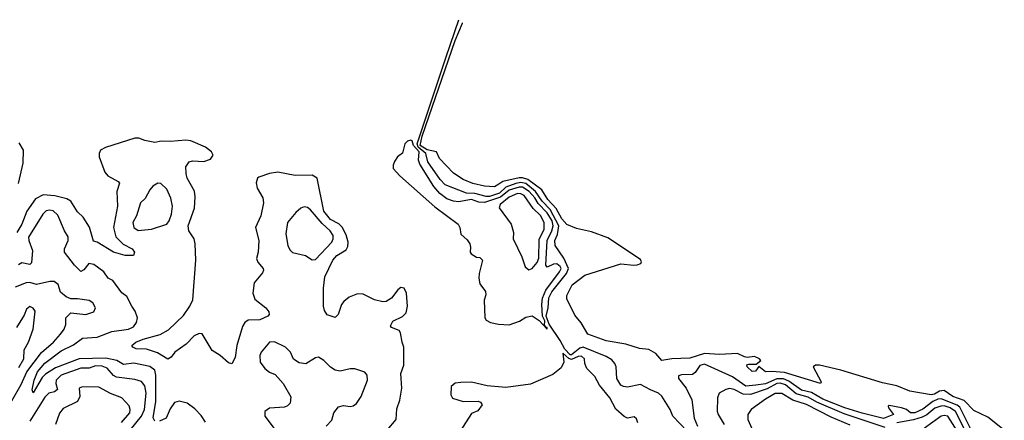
# Model space of a CAD drawing. Extents: x 1603745 to 1745082, y 385868 to 533966.
# Tile 494 of 646: x 1733893 to 1739890, y 449360 to 451801. Entities that reach past the tile are written whole.
import ezdxf

# ---------------------------------------------------------------- set-up
doc = ezdxf.new("R2010")
doc.units = 0

msp = doc.modelspace()

# ---------------------------------------------------------------- linework, layer by layer
at = {"layer": '0CON20XD'}
for points in [[(1737956.4, 449296.4), (1737870.3, 449385), (1737855, 449425.5), (1737805, 449507.1), (1737783.3, 449525), (1737734.6, 449545), (1737675, 449577.5), (1737595, 449561.5), (1737570, 449565), (1737555, 449574.5), (1737529.2, 449615), (1737525.7, 449685), (1737518.4, 449705), (1737498.7, 449728.7), (1737465, 449749.5), (1737325, 449804.5), (1737305, 449799.9), (1737255, 449758.3), (1737245, 449758.9), (1737213.4, 449793.4), (1737185.5, 449845.5), (1737118, 449945), (1737099, 449995), (1737111.4, 450045), (1737115, 450106.7), (1737135, 450143.3), (1737223.7, 450255), (1737236.2, 450285), (1737207.6, 450347.6), (1737154.8, 450424.8), (1737151.9, 450455), (1737167.8, 450492.2), (1737176.8, 450545), (1737125, 450643.5), (1737076.3, 450695), (1737034.6, 450754.6), (1736975, 450803.6), (1736945, 450809.9), (1736915, 450803.2), (1736855, 450780.5), (1736815, 450744.2), (1736755, 450723.7), (1736733.3, 450723.3), (1736665, 450742.4), (1736615, 450744.9), (1736485, 450795.2), (1736455, 450827.5), (1736378.7, 450935), (1736366.7, 450985), (1736319.5, 451025), (1736313.7, 451045), (1736490.9, 451575), (1736567.9, 451801.2)], [(1738550.6, 449650.6), (1738475, 449657.5), (1738435, 449654.6), (1738395, 449687.5), (1738375, 449658.8), (1738355, 449658), (1738323.3, 449685), (1738323, 449697), (1738335, 449702.5), (1738378.8, 449701.2), (1738407.5, 449725), (1738400, 449735), (1738368.3, 449748.3), (1738325, 449743.3), (1738307.3, 449747.3), (1738265, 449766.5), (1738155, 449760.8), (1738065, 449767.6), (1737975, 449737.5), (1737865, 449734.2), (1737804.8, 449724.8), (1737767.5, 449767.5), (1737725, 449791.2), (1737667.6, 449797.6), (1737585, 449824.3), (1737464.2, 449844.2), (1737353.8, 449885), (1737313.6, 449953.6), (1737275, 450000), (1737225, 450100), (1737225, 450120), (1737258.9, 450185), (1737335, 450244.8), (1737555, 450313.5), (1737634.2, 450304.2), (1737655, 450307), (1737676.2, 450315), (1737681.2, 450325), (1737675, 450339.2), (1737475, 450472.7), (1737375, 450507.7), (1737285, 450527.9), (1737225, 450552.3), (1737195, 450588), (1737160.5, 450650.5), (1737110.8, 450705), (1737074, 450764), (1736987.1, 450827.1), (1736955, 450837.5), (1736935, 450837.2), (1736835.8, 450814.2), (1736811.7, 450798.3), (1736785, 450783.3), (1736725, 450787.3), (1736652, 450802), (1736595, 450827.2), (1736535, 450865.4), (1736449.7, 450955), (1736431.8, 450995), (1736375, 451007.7), (1736331.4, 451035), (1736345, 451091.1), (1736544.5, 451675), (1736589.2, 451780.8), (1736589.8, 451782.8)], [(1736075.8, 449235), (1736185.3, 449365), (1736189.8, 449430.2), (1736207.9, 449482.1), (1736220.4, 449555), (1736213.5, 449645), (1736231.7, 449695), (1736233, 449805), (1736221.9, 449835), (1736213.3, 449893.3), (1736205, 449907.5), (1736156.7, 449925), (1736150.6, 449935), (1736165, 449964.4), (1736225, 449992.9), (1736246.2, 450015), (1736255.2, 450054.8), (1736248.8, 450135), (1736235.2, 450165.2), (1736215, 450169.7), (1736196.4, 450155), (1736156.7, 450105), (1736125.6, 450084.4), (1736105, 450081.9), (1736055, 450093.5), (1735985, 450127.8), (1735950.5, 450129.5), (1735899.5, 450110.5), (1735866.3, 450083.7), (1735852, 450065), (1735833.6, 450005), (1735815, 449986.7), (1735765, 450003.3), (1735748.8, 450028.8), (1735742.5, 450055), (1735742.6, 450165), (1735752.5, 450235), (1735799.8, 450335), (1735825, 450363.2), (1735881.9, 450398.1), (1735891.7, 450418.3), (1735894.4, 450445), (1735880.9, 450490.9), (1735857.4, 450537.4), (1735836.3, 450556.3), (1735785, 450583.7), (1735745.9, 450635), (1735705.8, 450835.8), (1735675, 450853.1), (1735570.9, 450850.9), (1735465, 450871.6), (1735415, 450863.4), (1735348.7, 450841.3), (1735340.8, 450835), (1735332.5, 450807.5), (1735340, 450775), (1735372.9, 450715), (1735378.1, 450685), (1735361.8, 450605), (1735328.9, 450535), (1735349.1, 450455), (1735345.6, 450385), (1735335.7, 450345), (1735342.6, 450322.6), (1735375.5, 450285.5), (1735378.1, 450275), (1735371.7, 450258.3), (1735322, 450198), (1735313.6, 450133.6), (1735325, 450098.6), (1735392.9, 450045), (1735410.3, 450020.3), (1735412, 450005), (1735403.8, 449995), (1735355, 449972.9), (1735285, 449970.4), (1735263.7, 449956.3), (1735249.5, 449930.5), (1735214.7, 449815.3), (1735205, 449743.3), (1735185, 449703.3), (1735165, 449710), (1735114.5, 449754.5), (1735064.2, 449785), (1735005, 449887.5), (1734985, 449889.6), (1734954.8, 449875.2), (1734906.9, 449823.1), (1734838, 449775), (1734815.7, 449744.3), (1734795, 449732), (1734731.5, 449771.5), (1734665, 449792.8), (1734602.5, 449795), (1734582.5, 449805), (1734576.7, 449815), (1734600, 449835), (1734645, 449853.9), (1734747.5, 449882.5), (1734799.8, 449910.2), (1734891.2, 449998.8), (1734930, 450055), (1734946.8, 450093.2), (1734965.2, 450334.8), (1734962.3, 450435), (1734955.9, 450465.9), (1734923.5, 450513.5), (1734918.9, 450545), (1734957.3, 450652.7), (1734962.5, 450722.5), (1734956.9, 450756.9), (1734913.7, 450835), (1734906.2, 450863.8), (1734904.7, 450905), (1734925, 450934.1), (1734945, 450940.9), (1735015, 450937.8), (1735055, 450951.9), (1735071.9, 450975), (1735061.5, 450995), (1735025, 451023.4), (1734935, 451063.5), (1734905, 451067.6), (1734811.6, 451058.4), (1734755, 451060.4), (1734715, 451052), (1734655, 451064.1), (1734618.5, 451078.5), (1734595, 451079.1), (1734415, 451022.2), (1734385.3, 451005), (1734376.2, 450985), (1734377.5, 450965), (1734411.6, 450871.6), (1734430, 450850), (1734492.5, 450815), (1734500, 450805), (1734484.5, 450755), (1734488.6, 450665), (1734464, 450534), (1734477.8, 450477.8), (1734522.3, 450432.3), (1734578, 450405), (1734592, 450385), (1734585, 450363.3), (1734535, 450364.3), (1734464.7, 450384.7), (1734365, 450444.5), (1734342.2, 450452.2), (1734317, 450537), (1734278.5, 450598.5), (1734245, 450630.6), (1734205.1, 450695.1), (1734179.2, 450709.2), (1734107.5, 450727.5), (1734036.6, 450733.4), (1733989.8, 450710.2), (1733936.7, 450635), (1733904.8, 450555), (1733874.8, 450505)], [(1733886.5, 450803.5), (1733913.2, 450926.8), (1733916, 451005), (1733890.3, 451050.3)], [(1737105, 449914.7), (1737105.3, 449925), (1737096.9, 449926.9), (1737090.4, 449940.4), (1737090.8, 449965), (1737076.6, 449995), (1737072.8, 450065), (1737077.8, 450105), (1737097.7, 450152.3), (1737181.6, 450265), (1737190.2, 450285), (1737185, 450297.8), (1737165, 450313.3), (1737145, 450311.7), (1737105, 450292.9), (1737097.2, 450305), (1737106.7, 450455), (1737134.7, 450515), (1737141.4, 450545), (1737135.6, 450575), (1737105.3, 450625), (1737051.1, 450681.1), (1737030.5, 450715), (1736995.3, 450755), (1736955, 450780.5), (1736935, 450781.4), (1736875, 450761.4), (1736821.2, 450718.8), (1736725, 450686.3), (1736688.8, 450688.8), (1736645, 450705.8), (1736565, 450691.1), (1736535, 450694.8), (1736495, 450710.3), (1736452.9, 450742.9), (1736415.8, 450785), (1736330.5, 450920.5), (1736322.3, 450945), (1736325.7, 450995), (1736291.8, 451035), (1736283.8, 451063.8), (1736275, 451067.5), (1736255, 451061.5), (1736238.2, 451045), (1736225, 450988.6), (1736193.3, 450965), (1736175, 450937.5), (1736167.2, 450915), (1736168.4, 450895), (1736208.8, 450848.8), (1736421.4, 450661.4), (1736564.4, 450555), (1736574.3, 450535), (1736580.8, 450495), (1736618.8, 450458.8), (1736634.4, 450435), (1736639.4, 450415), (1736636.7, 450385), (1736642.2, 450375), (1736675, 450354.5), (1736695, 450352.2), (1736711.1, 450335), (1736690.6, 450255), (1736688.8, 450225), (1736695, 450191.4), (1736729.2, 450145), (1736731.4, 450125), (1736722.5, 450092.5), (1736725.4, 449985), (1736735, 449970), (1736760.6, 449955), (1736810, 449945), (1736875, 449941.3), (1736936.7, 449963.3), (1736975, 449988.1), (1737015, 449995.6), (1737057.8, 449967.8), (1737105, 449914.7)], [(1734615, 450516.1), (1734695, 450524.7), (1734790, 450555), (1734804.2, 450575.8), (1734817.5, 450615), (1734823.2, 450665), (1734813.5, 450713.5), (1734788.9, 450768.9), (1734752.7, 450802.7), (1734735, 450804), (1734704.4, 450785.6), (1734685, 450764.2), (1734657.9, 450712.1), (1734627.7, 450685), (1734605, 450606), (1734581.1, 450565), (1734588.5, 450535), (1734615, 450516.1)], [(1736995, 450276.2), (1737015, 450284.3), (1737045, 450321.1), (1737055, 450347.5), (1737057.8, 450462.2), (1737087.7, 450525), (1737088.5, 450565), (1737065, 450608.4), (1737020.2, 450650.2), (1736965, 450728.8), (1736945, 450740.4), (1736925, 450742.1), (1736875, 450719.5), (1736819.7, 450675), (1736814.4, 450655), (1736886.2, 450555), (1736900.4, 450505), (1736899.2, 450465), (1736952.5, 450355), (1736971.2, 450295), (1736995, 450276.2)], [(1734576.7, 450055), (1734544.7, 450114.7), (1734515, 450136.9), (1734460.9, 450210.9), (1734431.4, 450225), (1734405.5, 450265), (1734345, 450309.1), (1734314.3, 450315.7), (1734284, 450276), (1734265, 450265.7), (1734225.9, 450305.9), (1734166.6, 450385), (1734166.5, 450405), (1734188.2, 450455), (1734187.4, 450477.4), (1734165, 450514.3), (1734125, 450610), (1734096, 450636), (1734075, 450640.9), (1734055, 450635.5), (1734033.8, 450616.2), (1733946.7, 450475), (1733948.3, 450455), (1733969.8, 450395), (1733965, 450319.4), (1733955, 450309.7), (1733905, 450318.5), (1733885, 450306.7)], [(1735675, 450338.1), (1735695, 450340), (1735794.1, 450445), (1735802.7, 450465), (1735801.8, 450485), (1735783.9, 450513.9), (1735735, 450558.1), (1735665, 450642.2), (1735645, 450657.1), (1735625, 450660), (1735605, 450652.5), (1735575, 450627.1), (1735524.4, 450565), (1735514.6, 450495.4), (1735525.4, 450425), (1735537.6, 450397.6), (1735555, 450382.7), (1735634.6, 450364.6), (1735675, 450338.1)], [(1733780, 449365), (1733901.1, 449578.9), (1733935.9, 449654.1), (1734026.1, 449773.9), (1734097.8, 449835), (1734142.2, 449885), (1734163.2, 449915), (1734173.6, 449943.6), (1734173.6, 449985), (1734204.7, 450015.3), (1734295, 450003.5), (1734345, 450020.8), (1734354.3, 450045), (1734339.2, 450075), (1734315, 450089.1), (1734245, 450100.3), (1734205, 450100), (1734175, 450112.7), (1734140.8, 450140.8), (1734126.6, 450186.6), (1734102.5, 450205), (1734075.8, 450205.8), (1733995, 450187.3), (1733955, 450198.6), (1733932.6, 450197.4), (1733865, 450171.2)], [(1733888, 449682), (1733918.2, 449735), (1733920.2, 449789.8), (1733945.5, 449835), (1733974.5, 449915), (1733986.5, 450025), (1733975, 450044), (1733955, 450053.8), (1733935, 450036.2), (1733919.7, 450000.3), (1733872.7, 449925)], [(1734715, 449354.4), (1734706.1, 449375), (1734721.2, 449475), (1734721.5, 449635), (1734716.5, 449665), (1734685, 449687.8), (1734587.1, 449707.1), (1734525, 449698.9), (1734484, 449724), (1734417.6, 449737.6), (1734255.5, 449734.5), (1734111.4, 449678.6), (1734049.5, 449640.5), (1734029.8, 449620.2), (1733975, 449526.7), (1733969.4, 449545), (1733980.6, 449605), (1734001.9, 449655), (1734045, 449708.4), (1734145, 449783.9), (1734221.3, 449818.7), (1734275, 449860), (1734365, 449866.1), (1734455, 449900.6), (1734555, 449915.3), (1734585, 449928.5), (1734603.8, 449955), (1734611.1, 449985), (1734596.9, 450025), (1734576.7, 450055)], [(1735760, 449325), (1735795, 449360), (1735807.1, 449405), (1735835, 449441.2), (1735865, 449450.8), (1735906.4, 449443.6), (1735925, 449448.8), (1735945, 449462), (1735972.2, 449505), (1736010.8, 449605), (1736008.8, 449635), (1735995, 449653.3), (1735933.9, 449673.9), (1735905, 449674), (1735845, 449660), (1735815, 449666.2), (1735785, 449683.8), (1735745, 449724), (1735713.6, 449743.6), (1735695, 449741.2), (1735635.7, 449704.3), (1735595, 449710), (1735561.5, 449731.5), (1735541.8, 449775), (1735512.5, 449805), (1735445, 449838), (1735415, 449835.9), (1735363.1, 449775), (1735355.3, 449754.7), (1735358.2, 449715), (1735385, 449674.5), (1735415, 449653.3), (1735449.2, 449639.2), (1735498, 449585), (1735543.6, 449503.6), (1735541.2, 449465), (1735525, 449447.5), (1735505, 449440), (1735415, 449433.1), (1735385.7, 449414.3), (1735385.6, 449385), (1735462, 449285)], [(1737658.8, 449345), (1737649.3, 449369.3), (1737635, 449380), (1737595, 449372.5), (1737575, 449382.5), (1737525, 449427.5), (1737487.5, 449497.5), (1737425, 449573.8), (1737395.8, 449625.8), (1737346.9, 449675), (1737334.3, 449705), (1737333.8, 449735), (1737315, 449750), (1737295, 449748.2), (1737255, 449729.6), (1737237.1, 449737.1), (1737201.7, 449768.3), (1737206.6, 449713.4), (1737190.3, 449679.7), (1737140.2, 449639.8), (1737005, 449580.2), (1736855, 449559.2), (1736740.3, 449570.3), (1736645, 449592.2), (1736580.1, 449589.9), (1736545, 449585.3), (1736521.3, 449565), (1736520, 449515), (1736528.2, 449495), (1736595, 449474.7), (1736685, 449475.9), (1736699.3, 449469.3), (1736708.9, 449455), (1736683, 449417), (1736645, 449401.5), (1736575, 449293.3)], [(1734565, 449298.9), (1734635.3, 449384.7), (1734652.1, 449425), (1734663.1, 449525), (1734655, 449570), (1734635, 449596.4), (1734595, 449608.9), (1734482.5, 449622.5), (1734463.3, 449633.3), (1734425, 449678), (1734395, 449688.7), (1734355, 449690.9), (1734315, 449678.2), (1734265, 449676.7), (1734145.9, 449635), (1734114.8, 449605), (1734112.8, 449585), (1734123.4, 449546.6), (1734104.1, 449534.1), (1734071.1, 449525), (1734045, 449501.1), (1733955.3, 449355)], [(1739686.7, 449306.7), (1739620.4, 449440.4), (1739602.5, 449452.5), (1739505, 449490), (1739485, 449489.1), (1739454.8, 449475.2), (1739395, 449427.7), (1739344.8, 449404.8), (1739320, 449405), (1739294, 449425), (1739265, 449435.4), (1739189.5, 449450.5), (1739182, 449445), (1739184.4, 449435), (1739215.7, 449395), (1739155, 449371.7), (1739025, 449402.3), (1738919.4, 449435), (1738785, 449488.7), (1738715, 449528.2), (1738655, 449543.6), (1738577.5, 449597.5), (1738545, 449612.5), (1738505, 449612.6), (1738435, 449581.4), (1738376.5, 449573.5), (1738315, 449567.5), (1738234, 449624), (1738065, 449701.3), (1738035, 449693.1), (1738008.1, 449651.9), (1737991.5, 449638.5), (1737923.4, 449636.6), (1737905, 449630), (1737906.2, 449615), (1737953.3, 449555), (1737986.1, 449485), (1738001.8, 449371.8), (1738021.4, 449325)], [(1739890.4, 449300.4), (1739789.4, 449379.4), (1739705, 449420), (1739645, 449480.6), (1739576.5, 449505), (1739525, 449540.6), (1739495, 449537.8), (1739465, 449518.9), (1739445, 449514.3), (1739315, 449537.8), (1739235, 449570.3), (1739148, 449588), (1738895, 449665.2), (1738765, 449696.6), (1738740, 449695), (1738727.1, 449685), (1738775.6, 449595), (1738770, 449585), (1738550.6, 449650.6)], [(1739165, 449315.7), (1738915, 449399.2), (1738749.4, 449469.4), (1738695, 449500), (1738621.7, 449521.7), (1738557.3, 449575), (1738525, 449586.9), (1738505, 449584.1), (1738445, 449551.4), (1738345, 449517), (1738299.6, 449519.6), (1738245, 449547.2), (1738217.3, 449552.7), (1738195, 449547.8), (1738154, 449525), (1738143, 449497), (1738142.3, 449415), (1738148.2, 449395), (1738184.2, 449335)], [(1734513.5, 449346.5), (1734562.8, 449405), (1734565.3, 449425.3), (1734558.7, 449448.7), (1734515, 449497.1), (1734445, 449523.8), (1734375, 449560.9), (1734275, 449562.9), (1734254.3, 449555), (1734258.5, 449505), (1734244.7, 449475.3), (1734158.4, 449431.6), (1734135, 449404), (1734110, 449335)], [(1735025, 449348), (1734998.3, 449388.3), (1734960.2, 449430.2), (1734913.5, 449463.5), (1734865, 449476.9), (1734835, 449468.2), (1734809.7, 449430.3), (1734785, 449371.9), (1734745.4, 449354.6)], [(1738951.1, 449331.1), (1738835, 449379.2), (1738685, 449456.8), (1738602.7, 449482.7), (1738535, 449523.9), (1738495, 449522.1), (1738435, 449489.2), (1738348.1, 449425), (1738327.5, 449395), (1738328.9, 449365), (1738366.4, 449276.4)], [(1739650.7, 449300.7), (1739592.9, 449412.9), (1739561.3, 449435), (1739525, 449447.1), (1739503.6, 449446.4), (1739467.3, 449432.7), (1739417.5, 449392.5), (1739390.6, 449379.4), (1739337.8, 449362.2), (1739236.1, 449345)], [(1739685, 449167.3), (1739545.4, 449385), (1739525, 449389.7), (1739505, 449384.6), (1739405, 449311.8)]]:
    msp.add_lwpolyline(points, dxfattribs=at)

doc.saveas('drawing.dxf')
